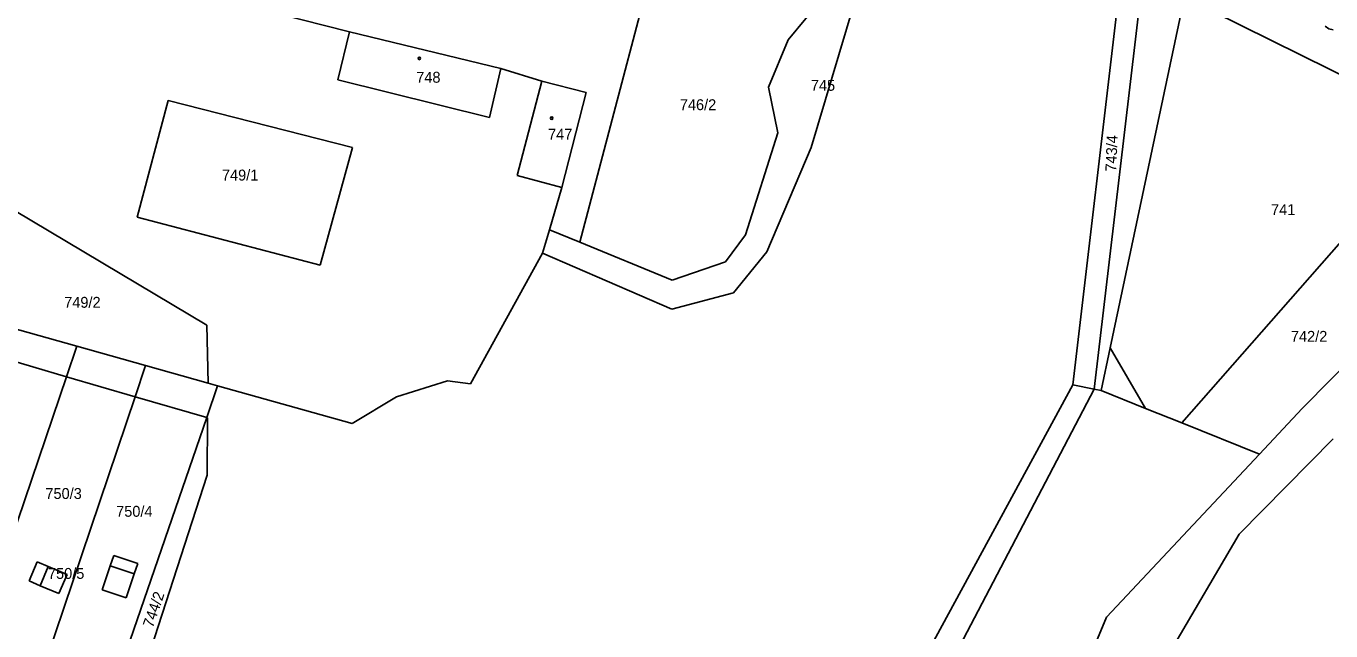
# Model space of a CAD drawing. Extents: x -563148 to -561712, y -1182311 to -1179502.
# Drawn here: x -562823.9 to -562644.1, y -1180775.6 to -1180692.3 of the extents above; entities that cross this region are included whole.
import ezdxf

# ---------------------------------------------------------------- set-up
doc = ezdxf.new("R2010")
doc.units = 0
for name, color, linetype in [('Vrstva 55', 7, 'Continuous'), ('Vrstva 56', 7, 'Continuous'), ('Vrstva 57', 7, 'Continuous')]:
    doc.layers.add(name, color=color, linetype=linetype)

msp = doc.modelspace()

# ---------------------------------------------------------------- linework, layer by layer
at = {"layer": 'Vrstva 55'}
for p, q in [((-562679.66, -1180741.71), (-562671.92, -1180676.06)), ((-562668.99, -1180676.68), (-562676.72, -1180742.33)), ((-562747.6, -1180722.09), (-562737.64, -1180684.23)), ((-562663.38, -1180684), (-562674.5, -1180736.65)), ((-562718.9, -1180694.2), (-562713.99, -1180688.19)), ((-562779.37, -1180693.11), (-562796.22, -1180688.82)), ((-562715.73, -1180709.01), (-562709.94, -1180689.66)), ((-562625.53, -1180707.56), (-562660.56, -1180690.19)), ((-562780.96, -1180699.69), (-562779.37, -1180693.11)), ((-562758.48, -1180698.16), (-562779.37, -1180693.11)), ((-562644.37, -1180692.69), (-562644.87, -1180692.31)), ((-562643.77, -1180692.84), (-562644.37, -1180692.69)), ((-562721.6, -1180700.71), (-562718.9, -1180694.2)), ((-562758.48, -1180698.16), (-562760.06, -1180704.89)), ((-562752.83, -1180699.9), (-562758.48, -1180698.16)), ((-562760.06, -1180704.89), (-562780.96, -1180699.69)), ((-562756.27, -1180712.88), (-562752.83, -1180699.9)), ((-562746.74, -1180701.46), (-562752.83, -1180699.9)), ((-562720.31, -1180707.03), (-562721.6, -1180700.71)), ((-562750.08, -1180714.54), (-562746.74, -1180701.46)), ((-562724.77, -1180721.08), (-562720.31, -1180707.03)), ((-562721.85, -1180723.4), (-562715.73, -1180709.01)), ((-562750.08, -1180714.54), (-562756.27, -1180712.88)), ((-562751.8, -1180720.37), (-562750.08, -1180714.54)), ((-562827.96, -1180716.29), (-562799.04, -1180733.53)), ((-562639.06, -1180717.85), (-562664.65, -1180746.97)), ((-562752.74, -1180723.57), (-562751.8, -1180720.37)), ((-562751.8, -1180720.37), (-562747.6, -1180722.09)), ((-562747.6, -1180722.09), (-562734.88, -1180727.32)), ((-562727.52, -1180724.8), (-562724.77, -1180721.08)), ((-562762.7, -1180741.57), (-562752.74, -1180723.57)), ((-562752.74, -1180723.57), (-562734.91, -1180731.29)), ((-562726.43, -1180729.07), (-562721.85, -1180723.4)), ((-562734.88, -1180727.32), (-562727.52, -1180724.8)), ((-562734.91, -1180731.29), (-562726.43, -1180729.07)), ((-562634.68, -1180731.46), (-562648.04, -1180744.97)), ((-562826.27, -1180733.8), (-562816.93, -1180736.42)), ((-562799.04, -1180733.53), (-562798.85, -1180741.48)), ((-562818.35, -1180740.61), (-562816.93, -1180736.42)), ((-562816.93, -1180736.42), (-562807.46, -1180739.07)), ((-562674.5, -1180736.65), (-562675.74, -1180742.53)), ((-562831.89, -1180780.47), (-562818.35, -1180740.61)), ((-562807.46, -1180739.07), (-562808.91, -1180743.37)), ((-562807.46, -1180739.07), (-562798.85, -1180741.48)), ((-562797.53, -1180741.85), (-562799.04, -1180746.25)), ((-562798.85, -1180741.48), (-562797.53, -1180741.85)), ((-562797.53, -1180741.85), (-562778.98, -1180747.04)), ((-562772.9, -1180743.4), (-562765.86, -1180741.18)), ((-562765.86, -1180741.18), (-562762.7, -1180741.57)), ((-562713.92, -1180804.79), (-562679.66, -1180741.71)), ((-562676.72, -1180742.33), (-562710.29, -1180806.45)), ((-562676.72, -1180742.33), (-562679.66, -1180741.71)), ((-562675.74, -1180742.53), (-562676.72, -1180742.33)), ((-562808.91, -1180743.37), (-562822.56, -1180783.88)), ((-562778.98, -1180747.04), (-562772.9, -1180743.4)), ((-562669.64, -1180744.97), (-562675.74, -1180742.53)), ((-562664.65, -1180746.97), (-562669.64, -1180744.97)), ((-562648.04, -1180744.97), (-562653.93, -1180751.26)), ((-562813.19, -1180787.3), (-562799.04, -1180746.25)), ((-562799.04, -1180746.25), (-562798.91, -1180746.29)), ((-562798.91, -1180746.29), (-562798.99, -1180754.17)), ((-562664.65, -1180746.97), (-562653.93, -1180751.26)), ((-562643.77, -1180749.19), (-562656.73, -1180762.3)), ((-562653.93, -1180751.26), (-562675.01, -1180773.75)), ((-562810.53, -1180789.76), (-562798.99, -1180754.17)), ((-562656.73, -1180762.3), (-562666.05, -1180778.2)), ((-562823.52, -1180768.75), (-562822.41, -1180766.11)), ((-562822.41, -1180766.11), (-562820.87, -1180766.76)), ((-562820.87, -1180766.76), (-562818.28, -1180767.85)), ((-562821.99, -1180769.4), (-562823.52, -1180768.75)), ((-562819.4, -1180770.49), (-562821.99, -1180769.4)), ((-562818.28, -1180767.85), (-562819.4, -1180770.49)), ((-562675.01, -1180773.75), (-562692.75, -1180816.21))]:
    msp.add_line(p, q, dxfattribs=at)
at = {"layer": 'Vrstva 56'}
for p, q in [((-562808.6, -1180718.65), (-562804.35, -1180702.58)), ((-562804.35, -1180702.58), (-562778.94, -1180709.03)), ((-562778.94, -1180709.03), (-562783.38, -1180725.22)), ((-562783.38, -1180725.22), (-562808.6, -1180718.65)), ((-562669.64, -1180744.97), (-562674.5, -1180736.65)), ((-562827.69, -1180737.88), (-562818.35, -1180740.61)), ((-562818.35, -1180740.61), (-562808.91, -1180743.37)), ((-562808.91, -1180743.37), (-562799.04, -1180746.25)), ((-562812.36, -1180766.64), (-562811.86, -1180765.24)), ((-562811.86, -1180765.24), (-562808.53, -1180766.33)), ((-562821.99, -1180769.4), (-562820.87, -1180766.76)), ((-562813.46, -1180769.96), (-562812.36, -1180766.64)), ((-562809.02, -1180767.76), (-562812.36, -1180766.64)), ((-562808.53, -1180766.33), (-562809.02, -1180767.76)), ((-562809.02, -1180767.76), (-562810.14, -1180771.08)), ((-562810.14, -1180771.08), (-562813.46, -1180769.96))]:
    msp.add_line(p, q, dxfattribs=at)
at = {"layer": 'Vrstva 57'}
for centre in [(-562769.73, -1180696.76), (-562751.49, -1180705)]:
    msp.add_circle(centre, 0.175, dxfattribs=at)

# ---------------------------------------------------------------- texts
for s, p in [('748', (-562770.16, -1180700.11)), ('745', (-562715.77, -1180701.22)), ('746/2', (-562733.83, -1180703.89)), ('747', (-562751.99, -1180707.96)), ('749/1', (-562796.94, -1180713.58)), ('741', (-562652.34, -1180718.34)), ('749/2', (-562818.68, -1180731.11)), ('742/2', (-562649.61, -1180735.8)), ('750/3', (-562821.27, -1180757.45)), ('750/4', (-562811.52, -1180759.9)), ('750/5', (-562820.92, -1180768.46))]:
    msp.add_text(s, height=1.5, dxfattribs=at).set_placement(p)
for s, rotation, p in [('743/4', 87.5146, (-562673.69, -1180712.38)), ('744/2', 71.103, (-562806.46, -1180775.28))]:
    msp.add_text(s, height=1.5, rotation=rotation, dxfattribs=at).set_placement(p)

doc.saveas('drawing.dxf')
